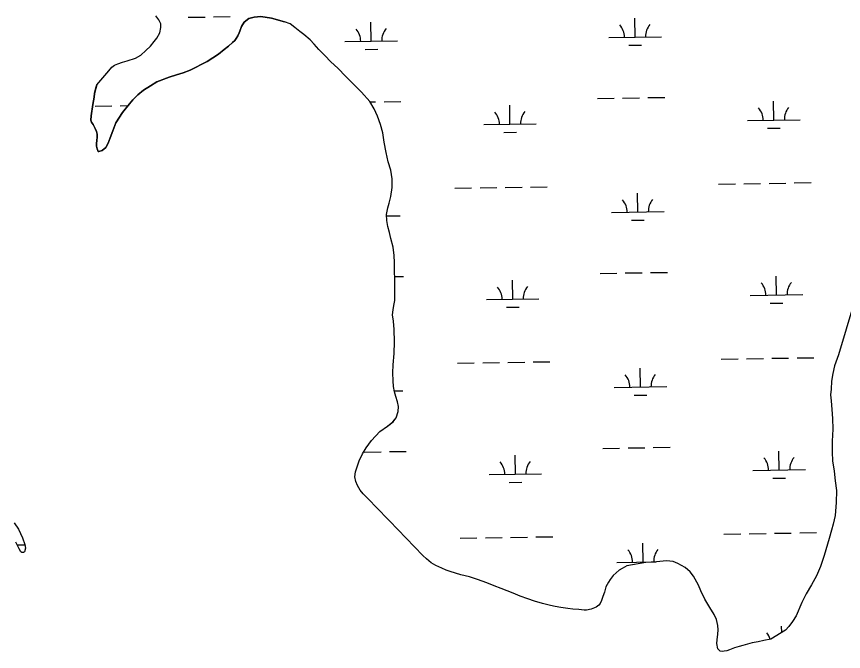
# Model space of a CAD drawing. Extents: x 3823584 to 3861785, y 301729 to 327625.
# Drawn here: x 3836481 to 3838054, y 315198 to 316405 of the extents above; entities that cross this region are included whole.
import ezdxf

# ---------------------------------------------------------------- set-up
doc = ezdxf.new("R2010")
doc.units = 0
doc.layers.add('V-TOPO-SHOR', color=7, linetype='Continuous')
doc.layers.add('V-WETL-SWMP', color=7, linetype='Continuous')

msp = doc.modelspace()

# ---------------------------------------------------------------- linework, layer by layer
at = {"layer": 'V-TOPO-SHOR'}
for points in [[(3836634, 316275.4), (3836656.7, 316302.2), (3836662.4, 316309.1), (3836667.9, 316312.6), (3836674.2, 316315.5), (3836683.1, 316318.5), (3836692, 316321.2), (3836707.5, 316326.1), (3836717.7, 316331.9), (3836727.6, 316340.7), (3836736.3, 316349.2), (3836743.3, 316357.7), (3836748.2, 316364), (3836753.7, 316374.3), (3836755.7, 316384.4), (3836755.9, 316391.5), (3836751.9, 316399.1), (3836746.3, 316406.4)], [(3836896.4, 316359.9), (3836899.3, 316363.6), (3836902.1, 316368.6), (3836905.2, 316374.4), (3836906.2, 316377.8), (3836909.1, 316386.2), (3836914.5, 316394.9), (3836923.1, 316401.3), (3836933.3, 316404.3), (3836946.2, 316405.2), (3836966.4, 316402), (3836990.9, 316395.3)], [(3837187.5, 316041.6), (3837190.1, 316050.3), (3837193.6, 316063.2), (3837195.9, 316080.5), (3837195.7, 316097), (3837193.2, 316113), (3837188.6, 316129), (3837184.5, 316147.1), (3837181, 316166.2), (3837177.9, 316184.3), (3837173.6, 316200.2), (3837168.2, 316216), (3837161.5, 316229.8), (3837153.5, 316243.9), (3837137.4, 316261.4), (3837129.2, 316269.9), (3837106.9, 316292.1), (3837093.2, 316306.6), (3837078.6, 316319.9), (3837068.5, 316330.3), (3837056.6, 316342.8), (3837047.9, 316352.5), (3837039.9, 316360.8), (3837028, 316371.4), (3837020.6, 316376.9), (3837011.1, 316384.2), (3837001.9, 316391.4), (3836990.9, 316395.3)], [(3836634, 316275.4), (3836629.9, 316258.9), (3836629, 316251.8), (3836626.4, 316238.1), (3836623.2, 316216.5), (3836622.8, 316208.4), (3836624.1, 316204.7), (3836625.2, 316202.4), (3836627, 316199.8), (3836628.9, 316196.4), (3836631.3, 316192.7), (3836633.4, 316186.9), (3836634.5, 316181.4), (3836635.1, 316175.7), (3836634.4, 316169.9), (3836633.6, 316163.8), (3836633.7, 316158.6), (3836634.5, 316153.6), (3836636.9, 316148.9), (3836638.2, 316148.9), (3836644.5, 316150.8), (3836651, 316156.1), (3836656, 316164.3), (3836659.5, 316174.8), (3836664.4, 316188.3), (3836670.6, 316203.5), (3836683.3, 316223.1), (3836696, 316239.2), (3836702.8, 316247.1), (3836712.2, 316256.7), (3836722.9, 316265.2), (3836736.4, 316273.4), (3836748.2, 316281.1), (3836772, 316290), (3836785.6, 316294.3), (3836798.2, 316298.6), (3836811.5, 316303.2), (3836844, 316320), (3836865.6, 316333.9), (3836876.6, 316342.4), (3836884.4, 316349), (3836892.2, 316355.9), (3836896.4, 316359.9)], [(3837778.9, 315324.1), (3837769.1, 315341.6), (3837762.7, 315349.9), (3837753.2, 315358), (3837739.5, 315365.7), (3837730.5, 315369), (3837717.6, 315370.5), (3837698.7, 315368.8), (3837678.8, 315367.6), (3837642.1, 315360.9), (3837633.5, 315356.2), (3837628, 315352.7), (3837622.3, 315347.9), (3837616.6, 315342.4), (3837610.8, 315335.2), (3837607.2, 315329.9), (3837602.3, 315321), (3837600, 315311.2), (3837596.7, 315302.6), (3837593.9, 315294.9), (3837591.5, 315289.4), (3837589.2, 315286.2), (3837584, 315282.5), (3837574.6, 315278.5), (3837565.9, 315276.8), (3837561.5, 315276.5), (3837551, 315277.8), (3837539.7, 315279), (3837530.2, 315280.2), (3837516.6, 315281.9), (3837505.8, 315283.7), (3837497.4, 315285.4), (3837482.1, 315289.2), (3837466.8, 315294.1), (3837454.2, 315298.2), (3837439.5, 315303.6), (3837426.3, 315309), (3837414.7, 315313.3), (3837403.4, 315317.7), (3837390.2, 315322.8), (3837376, 315328.8), (3837358.1, 315335.2), (3837342.8, 315340), (3837326.8, 315344.1), (3837316.5, 315347.2), (3837306.3, 315350.5), (3837298.4, 315353), (3837290.2, 315356.4), (3837279.1, 315361.8), (3837270.4, 315367), (3837261.4, 315374.2), (3837254.6, 315381), (3837191, 315446.4), (3837164.8, 315473.2), (3837153.1, 315485.7), (3837147.1, 315491.9), (3837140.7, 315498.2), (3837135.1, 315505.2), (3837130.1, 315513.5), (3837127.1, 315521.1), (3837125.2, 315530), (3837126.4, 315539.5), (3837128.5, 315547.4), (3837133.1, 315560.8), (3837139.5, 315574), (3837146.3, 315585.6), (3837156.4, 315599.6), (3837172.8, 315616.3), (3837187.4, 315626.9), (3837197.5, 315634.9), (3837203.5, 315642.5), (3837207.1, 315654.6), (3837207.8, 315664.1), (3837206.4, 315672.7), (3837203.2, 315682.7), (3837200.5, 315692.1), (3837198.6, 315701.8), (3837197.7, 315712.8), (3837197.3, 315727.8), (3837197.9, 315743.5), (3837199.6, 315765), (3837200.2, 315786.6), (3837199.7, 315810.2), (3837198.3, 315825.9), (3837196.9, 315838.3), (3837197.8, 315848), (3837199.3, 315855.9), (3837200.8, 315865.8), (3837201.3, 315878.7), (3837201.2, 315889.7), (3837201.3, 315905.2), (3837200.6, 315921.7), (3837200.2, 315937.8), (3837199.9, 315950.9), (3837197.6, 315966.6), (3837193.5, 315983.6), (3837190.8, 315994.9), (3837187.8, 316005.9), (3837185.6, 316017.4), (3837185.3, 316028.7), (3837187.5, 316041.6)], [(3838074.4, 315860), (3838045, 315762.2), (3838042.7, 315755.4), (3838037.3, 315741.4), (3838034, 315726.4), (3838032, 315711.9), (3838030.8, 315697.2), (3838030.1, 315686.4), (3838030.8, 315674.5)], [(3838030.8, 315674.5), (3838032.5, 315658.3), (3838033.7, 315641.2), (3838034.1, 315620.7), (3838033, 315598.1), (3838032.7, 315577), (3838033.9, 315560.5), (3838036.6, 315541), (3838038.6, 315522.7), (3838041.2, 315504.3), (3838040.8, 315481.7), (3838038.4, 315456.9), (3838034.9, 315440.4), (3838031.8, 315428.8), (3838027.5, 315412.9), (3838017.8, 315380.5), (3838010.8, 315360), (3838003.4, 315342), (3837993.5, 315324.9), (3837983.7, 315307.9), (3837975.4, 315291.1), (3837964.6, 315266.2), (3837957.6, 315255.1), (3837950.8, 315245.9), (3837944.3, 315238.7), (3837916.1, 315221.9)], [(3836477, 315442.9), (3836485, 315430.9), (3836492.8, 315414), (3836497.3, 315401.9), (3836498.2, 315394.4), (3836496.6, 315387.5), (3836494.6, 315386.2), (3836491.7, 315386.4), (3836489.3, 315387.5), (3836486.4, 315393.2), (3836480, 315406.3)], [(3837916.1, 315221.9), (3837902.7, 315219.2), (3837892.2, 315216.7), (3837880.7, 315214.5), (3837871.8, 315212.4), (3837863.1, 315209.9), (3837856.3, 315208), (3837847.4, 315205.1), (3837837.5, 315201.3), (3837832.3, 315199.7), (3837827.3, 315198.6), (3837824.1, 315198.3), (3837820.2, 315198.8), (3837819.4, 315199.3), (3837815.7, 315203.2), (3837813.5, 315213.2), (3837814.2, 315220.5), (3837815.7, 315231.3), (3837816.2, 315239.7), (3837815.6, 315247.6), (3837813.1, 315258.9), (3837808.8, 315268.3), (3837800.3, 315282.1), (3837791, 315298), (3837783, 315313.5), (3837778.9, 315324.1)]]:
    msp.add_lwpolyline(points, dxfattribs=at)
at = {"layer": 'V-WETL-SWMP'}
for p, q in [((3836808.1, 316403.9), (3836840.1, 316404.4)), ((3836856.1, 316404.6), (3836888.1, 316405.1)), ((3837658, 316366.3), (3837657.5, 316402.3)), ((3837156.2, 316358.5), (3837155.6, 316394.5)), ((3837106.2, 316357.7), (3837206.2, 316359.3)), ((3837608, 316365.5), (3837708, 316367)), ((3837144.4, 316342.9), (3837168.4, 316343.3)), ((3837646.3, 316350.6), (3837670.3, 316351)), ((3837154, 316243), (3837164.5, 316243.2)), ((3837180.5, 316243.4), (3837212.5, 316243.9)), ((3837586.4, 316249.7), (3837618.4, 316250.2)), ((3837634.4, 316250.4), (3837666.4, 316250.9)), ((3837682.4, 316251.2), (3837714.4, 316251.7)), ((3837921.9, 316208.4), (3837921.4, 316244.4)), ((3836630.7, 316235), (3836662.7, 316235.5)), ((3836678.7, 316235.7), (3836693.4, 316235.9)), ((3837420.1, 316200.7), (3837419.5, 316236.7)), ((3837370.1, 316199.9), (3837470.1, 316201.5)), ((3837871.9, 316207.7), (3837971.9, 316209.2)), ((3837408.3, 316185.1), (3837432.3, 316185.5)), ((3837910.2, 316192.8), (3837934.2, 316193.2)), ((3837816.9, 316086.7), (3837848.9, 316087.2)), ((3837864.9, 316087.5), (3837896.9, 316088)), ((3837912.9, 316088.2), (3837944.9, 316088.7)), ((3837960.9, 316089), (3837992.9, 316089.5)), ((3837315.1, 316079), (3837347.1, 316079.5)), ((3837363.1, 316079.7), (3837395.1, 316080.2)), ((3837411.1, 316080.5), (3837443.1, 316081)), ((3837459.1, 316081.2), (3837491.1, 316081.7)), ((3837663.2, 316033.6), (3837662.6, 316069.6)), ((3837185.4, 316026.3), (3837211.3, 316026.7)), ((3837613.2, 316032.8), (3837713.1, 316034.4)), ((3837651.4, 316018), (3837675.4, 316018.4)), ((3837591.5, 315917.1), (3837623.5, 315917.6)), ((3837639.5, 315917.8), (3837671.5, 315918.3)), ((3837687.5, 315918.5), (3837719.5, 315919)), ((3837201.1, 315911), (3837217.7, 315911.3)), ((3837425.2, 315868.1), (3837424.7, 315904.1)), ((3837927.1, 315875.8), (3837926.5, 315911.8)), ((3837375.2, 315867.3), (3837475.2, 315868.8)), ((3837877.1, 315875), (3837977, 315876.6)), ((3837413.4, 315852.5), (3837437.4, 315852.8)), ((3837915.3, 315860.2), (3837939.3, 315860.6)), ((3837822.1, 315754.1), (3837854.1, 315754.6)), ((3837870.1, 315754.8), (3837902.1, 315755.3)), ((3837918.1, 315755.6), (3837950.1, 315756.1)), ((3837966.1, 315756.3), (3837998.1, 315756.8)), ((3837320.2, 315746.4), (3837352.2, 315746.9)), ((3837368.2, 315747.1), (3837400.2, 315747.6)), ((3837416.2, 315747.8), (3837448.2, 315748.3)), ((3837464.2, 315748.6), (3837496.2, 315749.1)), ((3837668.3, 315701), (3837667.7, 315737)), ((3837200.1, 315693.8), (3837216.4, 315694)), ((3837618.3, 315700.2), (3837718.3, 315701.8)), ((3837656.5, 315685.4), (3837680.5, 315685.7)), ((3837596.7, 315584.4), (3837628.7, 315584.9)), ((3837644.7, 315585.2), (3837676.7, 315585.7)), ((3837692.7, 315585.9), (3837724.6, 315586.4)), ((3837142.8, 315577.4), (3837174.8, 315577.9)), ((3837190.8, 315578.2), (3837222.8, 315578.7)), ((3837430.3, 315535.4), (3837429.8, 315571.4)), ((3837932.2, 315543.2), (3837931.6, 315579.2)), ((3837380.3, 315534.7), (3837480.3, 315536.2)), ((3837882.2, 315542.4), (3837982.2, 315543.9)), ((3837418.6, 315519.8), (3837442.6, 315520.2)), ((3837920.4, 315527.6), (3837944.4, 315527.9)), ((3837325.4, 315413.7), (3837357.3, 315414.2)), ((3837373.3, 315414.5), (3837405.3, 315415)), ((3837421.3, 315415.2), (3837453.3, 315415.7)), ((3837469.3, 315415.9), (3837501.3, 315416.4)), ((3837827.2, 315421.5), (3837859.2, 315422)), ((3837875.2, 315422.2), (3837907.2, 315422.7)), ((3837923.2, 315422.9), (3837955.2, 315423.4)), ((3837971.2, 315423.7), (3838003.2, 315424.2)), ((3836482.7, 315400.7), (3836497.4, 315401)), ((3837673.4, 315368.3), (3837672.9, 315404.3)), ((3837623.4, 315367.6), (3837697.9, 315368.7)), ((3837936.9, 315234.4), (3837936.8, 315246.5))]:
    msp.add_line(p, q, dxfattribs=at)
for points in [[(3837168.2, 316216), (3837161.5, 316229.8), (3837153.5, 316243.9), (3837137.4, 316261.4), (3837129.2, 316269.9), (3837106.9, 316292.1), (3837093.2, 316306.6), (3837078.6, 316319.9), (3837068.5, 316330.3), (3837056.6, 316342.8), (3837047.9, 316352.5), (3837039.9, 316360.8), (3837028, 316371.4), (3837020.6, 316376.9), (3837011.1, 316384.2), (3837001.9, 316391.4), (3836990.9, 316395.3), (3836966.4, 316402), (3836946.2, 316405.2), (3836933.3, 316404.3), (3836923.1, 316401.3), (3836914.5, 316394.9), (3836909.1, 316386.2), (3836906.2, 316377.8), (3836905.2, 316374.4), (3836902.1, 316368.6), (3836899.3, 316363.6), (3836896.4, 316359.9), (3836892.2, 316355.9), (3836884.4, 316349), (3836876.6, 316342.4), (3836865.6, 316333.9), (3836844, 316320), (3836811.5, 316303.2), (3836798.2, 316298.6), (3836785.6, 316294.3), (3836772, 316290), (3836748.2, 316281.1), (3836736.4, 316273.4), (3836722.9, 316265.2), (3836712.2, 316256.7), (3836702.8, 316247.1), (3836696, 316239.2), (3836683.3, 316223.1), (3836670.6, 316203.5), (3836664.4, 316188.3), (3836659.5, 316174.8), (3836656, 316164.3), (3836651, 316156.1), (3836644.5, 316150.8), (3836638.2, 316148.9), (3836636.9, 316148.9), (3836634.5, 316153.6), (3836633.7, 316158.6), (3836633.6, 316163.8), (3836634.4, 316169.9), (3836635.1, 316175.7), (3836634.5, 316181.4), (3836633.4, 316186.9), (3836631.3, 316192.7), (3836628.9, 316196.4), (3836627, 316199.8), (3836625.2, 316202.4), (3836624.1, 316204.7), (3836622.8, 316208.4), (3836623.2, 316216.5), (3836626.4, 316238.1), (3836629, 316251.8), (3836629.9, 316258.9), (3836632.2, 316269.9), (3836634, 316275.4), (3836656.7, 316302.2), (3836662.4, 316309.1), (3836667.9, 316312.6), (3836674.2, 316315.5), (3836683.1, 316318.5), (3836692, 316321.2), (3836707.5, 316326.1), (3836717.7, 316331.9), (3836727.6, 316340.7), (3836736.3, 316349.2), (3836743.3, 316357.7), (3836748.2, 316364), (3836753.7, 316374.3), (3836755.7, 316384.4), (3836755.9, 316391.5), (3836751.9, 316399.1), (3836746.3, 316406.4)], [(3837628, 315352.7), (3837622.3, 315347.9), (3837616.6, 315342.4), (3837610.8, 315335.2), (3837607.2, 315329.9), (3837602.3, 315321), (3837600, 315311.2), (3837596.7, 315302.6), (3837593.9, 315294.9), (3837591.6, 315289.4), (3837589.2, 315286.2), (3837584, 315282.5), (3837574.6, 315278.5), (3837565.9, 315276.8), (3837561.5, 315276.5), (3837551, 315277.8), (3837539.7, 315279), (3837530.2, 315280.2), (3837516.6, 315281.9), (3837505.8, 315283.7), (3837497.4, 315285.4), (3837482.1, 315289.2), (3837466.8, 315294.1), (3837454.2, 315298.2), (3837439.5, 315303.6), (3837426.3, 315309), (3837414.7, 315313.3), (3837403.4, 315317.7), (3837390.2, 315322.8), (3837376, 315328.8), (3837358.1, 315335.2), (3837342.8, 315340), (3837326.8, 315344.1), (3837316.5, 315347.2), (3837306.3, 315350.5), (3837298.4, 315353), (3837290.2, 315356.4), (3837279.1, 315361.8), (3837270.4, 315367), (3837261.4, 315374.2), (3837254.6, 315381), (3837191, 315446.4), (3837164.8, 315473.2), (3837153.1, 315485.7), (3837147.1, 315491.9), (3837140.7, 315498.2), (3837135.1, 315505.2), (3837130.1, 315513.5), (3837127.1, 315521.1), (3837125.2, 315530), (3837126.4, 315539.5), (3837128.5, 315547.4), (3837133.1, 315560.8), (3837139.5, 315574), (3837146.3, 315585.6), (3837156.4, 315599.6), (3837172.8, 315616.3), (3837187.4, 315626.9), (3837197.6, 315634.9), (3837203.5, 315642.5), (3837207.1, 315654.6), (3837207.8, 315664.1), (3837206.4, 315672.7), (3837203.2, 315682.7), (3837200.5, 315692.1), (3837198.6, 315701.8), (3837197.7, 315712.8), (3837197.3, 315727.8), (3837197.9, 315743.5), (3837199.6, 315765), (3837200.2, 315786.6), (3837199.7, 315810.2), (3837198.3, 315825.9), (3837196.9, 315838.3), (3837197.8, 315848), (3837199.3, 315855.9), (3837200.8, 315865.8), (3837201.3, 315878.7), (3837201.2, 315889.7), (3837201.3, 315905.2), (3837200.6, 315921.7), (3837200.2, 315937.8), (3837199.9, 315950.9), (3837197.6, 315966.6), (3837193.5, 315983.6), (3837190.8, 315994.9), (3837187.8, 316005.9), (3837185.6, 316017.4), (3837185.3, 316028.7), (3837187.5, 316041.6), (3837190.1, 316050.3), (3837193.6, 316063.2), (3837195.9, 316080.5), (3837195.7, 316097), (3837193.2, 316113), (3837188.6, 316129), (3837184.5, 316147.1), (3837181, 316166.2), (3837177.9, 316184.3), (3837173.6, 316200.2), (3837168.2, 316216)], [(3838074.4, 315860), (3838045, 315762.2), (3838042.7, 315755.4), (3838037.3, 315741.4), (3838034, 315726.4), (3838032, 315711.9), (3838030.8, 315697.2), (3838030.1, 315686.4), (3838030.8, 315674.5), (3838032.5, 315658.3), (3838033.7, 315641.2), (3838034.1, 315620.7), (3838033, 315598.1), (3838032.7, 315577), (3838033.8, 315560.5), (3838036.6, 315541), (3838038.6, 315522.7), (3838041.2, 315504.3), (3838040.8, 315481.7), (3838038.4, 315456.9), (3838034.9, 315440.3), (3838031.8, 315428.8), (3838027.5, 315412.9), (3838017.8, 315380.5), (3838010.8, 315360), (3838003.4, 315342), (3837993.5, 315324.9), (3837983.7, 315307.9), (3837975.4, 315291.1), (3837964.6, 315266.2), (3837957.6, 315255.1), (3837950.8, 315245.9), (3837944.3, 315238.7), (3837916.1, 315221.9), (3837902.7, 315219.2), (3837892.2, 315216.7), (3837880.7, 315214.5), (3837871.8, 315212.4), (3837863.1, 315209.9), (3837856.3, 315208), (3837847.4, 315205.1), (3837837.5, 315201.3), (3837832.3, 315199.7), (3837827.3, 315198.6), (3837824.1, 315198.3), (3837820.2, 315198.8), (3837819.4, 315199.3), (3837815.7, 315203.2), (3837813.5, 315213.2), (3837814.2, 315220.5), (3837815.7, 315231.3), (3837816.2, 315239.7), (3837815.6, 315247.6), (3837813.1, 315258.9), (3837808.8, 315268.3), (3837800.3, 315282.1), (3837791, 315298), (3837783, 315313.5), (3837778.9, 315324.1), (3837769.1, 315341.6), (3837762.7, 315349.9), (3837753.2, 315358), (3837739.5, 315365.7), (3837730.5, 315369), (3837717.6, 315370.5), (3837698.7, 315368.8), (3837678.8, 315367.6), (3837642.1, 315360.9), (3837633.5, 315356.2), (3837628, 315352.7)], [(3836477, 315442.9), (3836485, 315430.9), (3836492.8, 315414), (3836497.3, 315401.9), (3836498.2, 315394.4), (3836496.6, 315387.5), (3836494.6, 315386.2), (3836491.7, 315386.4), (3836489.3, 315387.5), (3836486.4, 315393.2), (3836480, 315406.3)]]:
    msp.add_lwpolyline(points, dxfattribs=at)
for centre, start, end in [((3837602.8, 316365.9), 0.1115, 41.6552), ((3837713.3, 316367.6), 140.1115, 181.6552), ((3837100.9, 316358.1), 0.1115, 41.6552), ((3837211.4, 316359.8), 140.1115, 181.6552), ((3837866.7, 316208.1), 0.1115, 41.6552), ((3837977.2, 316209.8), 140.1115, 181.6552), ((3837364.8, 316200.3), 0.1115, 41.6552), ((3837475.3, 316202), 140.1115, 181.6552), ((3837607.9, 316033.2), 0.1115, 41.6552), ((3837718.4, 316034.9), 140.1115, 181.6552), ((3837871.8, 315875.4), 0.1115, 41.6552), ((3837982.3, 315877.1), 140.1115, 181.6552), ((3837370, 315867.7), 0.1115, 41.6552), ((3837480.4, 315869.4), 140.1115, 181.6552), ((3837613, 315700.6), 0.1115, 41.6552), ((3837723.5, 315702.3), 140.1115, 181.6552), ((3837876.9, 315542.8), 0.1115, 41.6552), ((3837987.4, 315544.5), 140.1115, 181.6552), ((3837375.1, 315535.1), 0.1115, 41.6552), ((3837485.6, 315536.8), 140.1115, 181.6552), ((3837618.2, 315368), 0.1115, 41.6552), ((3837728.6, 315369.7), 140.1115, 181.6552), ((3837882.1, 315210.2), 19.2613, 41.6552)]:
    msp.add_arc(centre, 35.2, start, end, dxfattribs=at)

doc.saveas('drawing.dxf')
